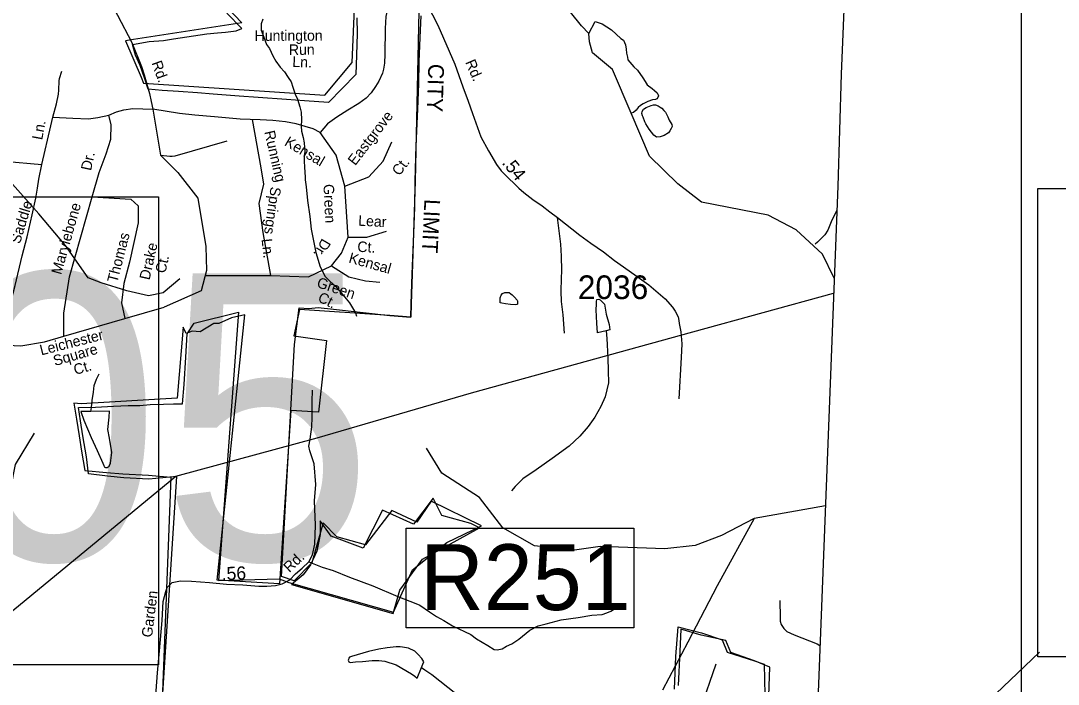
# Model space of a CAD drawing. Extents: x 1551653 to 1702041, y 811336 to 920032.
# Drawn here: x 1687893 to 1694360, y 862956 to 867093 of the extents above; entities that cross this region are included whole.
import ezdxf

# ---------------------------------------------------------------- set-up
doc = ezdxf.new("R2010")
doc.units = 0
for name, color, linetype in [('Old_Level_10', 7, 'Continuous'), ('Old_Level_11', 7, 'Continuous'), ('Old_Level_17', 7, 'Continuous'), ('Old_Level_19', 7, 'Continuous'), ('Old_Level_3', 7, 'Continuous'), ('Old_Level_31', 7, 'Continuous'), ('Old_Level_32', 7, 'Continuous'), ('Old_Level_35', 7, 'Continuous'), ('Old_Level_48', 7, 'Continuous'), ('Old_Level_49', 7, 'Continuous'), ('Old_Level_52', 7, 'Continuous'), ('Old_Level_56', 7, 'Continuous'), ('Old_Level_59', 7, 'Continuous'), ('Old_Level_62', 7, 'Continuous'), ('Old_Level_63', 7, 'Continuous'), ('Old_Level_8', 7, 'Continuous')]:
    doc.layers.add(name, color=color, linetype=linetype)

msp = doc.modelspace()

# ---------------------------------------------------------------- linework, layer by layer
at = {"layer": 'Old_Level_10'}
msp.add_line((1690152.906, 866939.016), (1690152.906, 866939.016), dxfattribs=at)
at = {"layer": 'Old_Level_3'}
msp.add_line((1694242.554, 863156.523), (1691428.219, 860466.324), dxfattribs=at)
for points in [[(1701069.983, 863126.998), (1694233.467, 863126.998), (1694233.467, 866045.599), (1701069.983, 866045.599), (1701069.983, 863126.998)], [(1688751.026, 863076.088), (1685707.311, 863076.088), (1681914.508, 863076.088), (1681914.508, 865994.689), (1688751.026, 865994.689), (1688751.026, 863076.088)]]:
    msp.add_lwpolyline(points, dxfattribs=at)
at = {"layer": 'Old_Level_31'}
msp.add_lwpolyline([(1690295.656, 863928.789), (1691713.936, 863928.789), (1691713.936, 863308.001), (1690295.656, 863308.001), (1690295.656, 863928.789)], dxfattribs=at)
at = {"layer": 'Old_Level_32'}
for points in [[(1690393.021, 867260.566), (1690493.421, 867065.865), (1690597.7, 866820.83), (1690649.169, 866681.459), (1690682.474, 866590.564), (1690709.722, 866514.818), (1690761.192, 866369.387), (1690808.076, 866281.482), (1690859.34, 866196.259), (1690886.589, 866156.872), (1690941.565, 866103.233), (1690961.336, 866083.107), (1690996.747, 866048.551), (1691029.473, 866020.647), (1691085.227, 865976.973), (1691142.194, 865938.152), (1691191.47, 865901.494), (1691237.946, 865865.361), (1691378.544, 865756.176), (1691446.42, 865705.223), (1691526.164, 865651.11), (1691593.27, 865597.72), (1691720.598, 865508.164), (1691808.352, 865446.163), (1691909.717, 865358.07), (1691954.717, 865307.171), (1691972.217, 865280.77), (1691991.518, 865246.37), (1691994.154, 865224.6)], [(1688725.754, 862775.448), (1688744.665, 863027.705), (1688757.793, 863164.326), (1688773.548, 863353.494), (1688781.425, 863471.723), (1688797.179, 863534.779), (1688805.056, 863558.425), (1688836.565, 863589.953), (1688889.079, 863600.462), (1688957.348, 863598.361), (1689070.253, 863590.48), (1689175.282, 863579.97), (1689277.685, 863574.715), (1689377.462, 863566.833), (1689427.351, 863566.833), (1689479.865, 863572.088), (1689521.877, 863582.597), (1689569.139, 863606.243), (1689605.899, 863643.026), (1689647.911, 863679.809), (1689687.648, 863719.428), (1689711.687, 863762.966), (1689726.683, 863829.566), (1689729.799, 863947.823), (1689723.258, 864098.358), (1689731.435, 864201.443)]]:
    msp.add_lwpolyline(points, dxfattribs=at)
at = {"layer": 'Old_Level_35'}
for p, q in [((1688716.493, 866541.222), (1688764.12, 866255.259)), ((1688542.006, 865235.185), (1688787.406, 865305.989)), ((1688161.076, 865125.279), (1688542.006, 865235.185))]:
    msp.add_line(p, q, dxfattribs=at)
for points in [[(1687927.825, 868179.665), (1688153.025, 867775.965), (1688330.623, 867438.466), (1688496.623, 867127.167), (1688585.324, 866956.367), (1688645.054, 866806.759), (1688662.064, 866755.694), (1688679.073, 866697.821), (1688696.083, 866639.948), (1688706.288, 866588.882), (1688716.493, 866541.222)], [(1690321.047, 867404.268), (1690235.044, 867306.239), (1690214.692, 867271.323), (1690197.246, 867230.587), (1690182.708, 867184.032), (1690168.17, 867120.018), (1690165.262, 867044.366), (1690162.354, 866884.332), (1690159.447, 866829.048), (1690153.632, 866791.222), (1690147.817, 866765.035), (1690124.556, 866715.569), (1690104.202, 866683.563), (1690078.034, 866642.828), (1690046.05, 866610.821), (1689999.529, 866575.904), (1689932.654, 866535.168), (1689862.871, 866491.523), (1689804.719, 866450.786), (1689758.197, 866395.503)], [(1688092.185, 866492.252), (1688115.79, 866575.176), (1688127.188, 866634.674), (1688130.288, 866658.975), (1688133.188, 866718.575), (1688134.789, 866733.076), (1688149.189, 866779.073)], [(1688440.943, 866503.774), (1688489.384, 866523.815), (1688534.766, 866537.636), (1688591.985, 866545.534), (1688716.493, 866541.222)], [(1689758.197, 866395.503), (1689714.584, 866418.78), (1689665.154, 866433.328), (1689609.909, 866450.786), (1689543.035, 866462.425), (1689464.529, 866471.155), (1689386.024, 866474.065), (1689260.997, 866479.884), (1689101.078, 866494.432), (1688978.959, 866503.162), (1688883.008, 866514.8), (1688716.493, 866541.222)], [(1688023.735, 866196.045), (1688080.79, 866437.076), (1688092.185, 866492.252)], [(1688092.185, 866492.252), (1688217.098, 866484.324), (1688315.753, 866480.375), (1688372.972, 866490.248), (1688440.943, 866503.774)], [(1688337.36, 865993.976), (1688380.598, 866146.751), (1688426.246, 866263.179), (1688453.869, 866354.006), (1688455.842, 866442.859), (1688440.943, 866503.774)], [(1689335.328, 866476.425), (1689390.14, 866174.749), (1689406.871, 866074.297), (1689377.593, 865952.918), (1689402.688, 865772.942), (1689448.697, 865505.071)], [(1688764.12, 866255.259), (1688822.423, 866248.366), (1688837.122, 866247.769), (1688854.621, 866250.368), (1689178.824, 866344.268)], [(1689043.54, 865505.071), (1689448.697, 865505.071), (1689687.107, 865496.7), (1689829.316, 865563.667), (1689892.055, 865643.191), (1689933.881, 865743.643), (1689912.968, 866061.741), (1689858.594, 866254.274), (1689758.197, 866395.503)], [(1689912.968, 866061.741), (1690063.543, 866120.338), (1690151.377, 866216.604), (1690205.751, 866337.983)], [(1686867.332, 866280.725), (1687370.563, 866248.968), (1687790.424, 866217.267), (1688023.735, 866196.045)], [(1688764.12, 866255.259), (1688871.495, 866145.451), (1688996.974, 865986.402), (1689047.165, 865685.047), (1689051.348, 865534.369), (1689017.887, 865408.804), (1688787.406, 865305.989)], [(1687769.353, 865071.408), (1687784.725, 865137.47), (1687820.024, 865298.87), (1687858.925, 865442.171), (1687900.995, 865627.415), (1687932.73, 865745.374), (1687964.466, 865881.48), (1687987.134, 865985.828), (1687996.2, 866049.345), (1688005.268, 866103.787), (1688023.735, 866196.045)], [(1688161.076, 865125.279), (1688161.428, 865269.474), (1688196.298, 865495.557), (1688337.36, 865993.976)], [(1688337.36, 865993.976), (1688579.121, 865979.291), (1688625.436, 865939.107), (1688624.688, 865832.629), (1688569.709, 865586.691), (1688535.492, 865453.776), (1688521.339, 865334.061), (1688542.006, 865235.185)], [(1691283.019, 865144.671), (1691273.317, 865258.87), (1691263.019, 865341.17), (1691262.317, 865407.171), (1691263.918, 865485.271), (1691264.918, 865535.271), (1691262.717, 865625.271), (1691260.217, 865699.368), (1691237.946, 865865.361)], [(1689933.881, 865743.643), (1690050.995, 865743.643), (1690172.291, 865781.313)], [(1689829.316, 865563.667), (1689938.064, 865496.7), (1690042.629, 865471.586), (1690130.465, 865463.215)], [(1691994.154, 865224.6), (1691996.616, 865204.271), (1692007.617, 865151.971), (1692014.116, 865077.87), (1692010.416, 864993.871), (1691995.216, 864736.07)], [(1687769.353, 865071.408), (1687893.725, 865064.627), (1688040.352, 865090.447), (1688161.076, 865125.279)], [(1689731.435, 864201.443), (1689721.523, 864329.873), (1689695.22, 864410.473), (1689687.822, 864440.571), (1689696.72, 864484.472), (1689708.222, 864560.273), (1689709.42, 864618.271), (1689708.321, 864664.272), (1689709.42, 864718.271), (1689710.821, 864788.271)], [(1687601.633, 863613.786), (1687796.906, 863779.883), (1687821.316, 863910.318), (1687831.079, 864179.005), (1687860.371, 864325.561), (1687977.535, 864520.969)], [(1689687.648, 863719.428), (1689772.622, 863686.472), (1689840.22, 863665.074), (1689941.42, 863623.073), (1690088.421, 863570.075), (1690243.119, 863502.873), (1690356.321, 863458.572), (1690380.12, 863448.073), (1690441.321, 863406.774), (1690484.72, 863377.975), (1690530.32, 863352.975), (1690583.621, 863319.875), (1690698.62, 863265.574), (1690734.119, 863238.773), (1690804.807, 863197.312), (1690844.208, 863172.336), (1690862.595, 863169.707), (1690892.802, 863176.279), (1690921.191, 863193.859), (1690953.491, 863207.159), (1690997.872, 863236.748), (1691067.037, 863293.129), (1691117.638, 863320.13), (1691167.707, 863331.88), (1691262.307, 863357.979), (1691368.241, 863372.147), (1691451.818, 863385.292), (1691516.173, 863390.551), (1691546.38, 863401.067), (1691570.021, 863410.268), (1691606.795, 863433.931)], [(1692625.249, 863478.703), (1692626.556, 863371.472), (1692626.556, 863347.933), (1692633.095, 863328.318), (1692648.787, 863303.472), (1692668.402, 863285.164), (1692712.864, 863264.241), (1692856.711, 863208.01), (1692874.451, 863197.093)], [(1692067.4, 861900.525), (1692080.734, 862053.983), (1692087.401, 862340.882), (1692097.402, 862551.053), (1692107.402, 862656.435), (1692130.737, 862799.885), (1692227.41, 863083.448)]]:
    msp.add_lwpolyline(points, dxfattribs=at)
at = {"layer": 'Old_Level_48'}
for points in [[(1688315.088, 864267.517), (1688303.487, 864372.806), (1688280.669, 864505.06), (1688264.475, 864598.842), (1688252.129, 864681.335), (1688252.116, 864680.538), (1688359.517, 864682.379), (1688470.226, 864688.881), (1688562.339, 864693.645), (1688635.006, 864694.301), (1688699.697, 864700.814), (1688699.697, 864700.814), (1688782.059, 864701.933), (1688845.058, 864703.721), (1688900.783, 864704.971), (1688910.845, 864824.13), (1688921.774, 864995.045), (1688930.661, 865140.537), (1688974.556, 865206.731), (1689249.348, 865275.022), (1689126.241, 863601.504), (1689503.441, 863611.876), (1689564.333, 863590.547), (1690215.873, 863404.683), (1690334.611, 863669.768), (1690547.732, 863840.397), (1690763.897, 863943.994), (1690450.306, 864096.342), (1690362.013, 863965.322), (1690206.739, 864038.45), (1690042.332, 863825.163), (1689862.702, 863873.914), (1689777.453, 863962.276), (1689707.428, 863712.425), (1689597.823, 863599.688), (1689518.664, 863627.11), (1689598.153, 865074.816), (1689627.263, 865302.691), (1689689.349, 865298.14), (1689746.604, 865304.852), (1689843.316, 865295.111), (1690192.5, 865253.727), (1690324.751, 865245.141), (1690327.184, 865327.765), (1690333.51, 865513.184), (1690340.908, 865714.499), (1690349.313, 865927.731), (1690351.259, 866092.583), (1690358.185, 866313.832), (1690367.647, 866542.165), (1690373.496, 866698.917), (1690376.603, 866836.643), (1690383.178, 866988.591), (1690387.847, 867123.076)], [(1689988.041, 867111.495), (1689989.619, 867012.643), (1689985.771, 866878.926), (1689980.521, 866758.008), (1689810.489, 866583.067), (1689661.306, 866593.041), (1689549.249, 866602.516), (1689373.456, 866614.212), (1689254.932, 866623.116), (1689092.866, 866635.131), (1688993.706, 866643.362), (1688876.797, 866652.214), (1688775.163, 866657.342), (1688686.492, 866665.209), (1688666.59, 866730.436), (1688636.508, 866814.343), (1688608.513, 866878.26), (1688588.612, 866943.486), (1688693.063, 866962.161), (1688781.987, 866969.421), (1688845.133, 866979.973), (1689053.112, 867010.182), (1689120.228, 867016.61), (1689169.562, 867022.062), (1689235.897, 867030.11), (1689270.021, 867043.266), (1689177.193, 867140.51)], [(1688772.528, 862802.872), (1688864.859, 864250.516), (1688691.61, 864234.036), (1688536.223, 864242.603), (1688433.261, 864252.531), (1688315.088, 864267.517)], [(1692552.15, 862764.771), (1692561.681, 863063.022), (1692465.749, 863100.594), (1692318.538, 863152.654), (1692287.886, 863227.857), (1692133.053, 863262.601), (1692006.489, 863299.973), (1692001.925, 863160.371), (1691990.16, 862947.09)]]:
    msp.add_lwpolyline(points, dxfattribs=at)
at = {"layer": 'Old_Level_49'}
for points in [[(1690376.617, 867249.916), (1690351.259, 866092.583), (1690333.51, 865513.184), (1690327.184, 865327.765), (1690324.751, 865245.141), (1690192.5, 865253.727), (1689630.252, 865291.251), (1689595.631, 865127.909), (1689798.409, 865098.211), (1689748.951, 864652.732), (1689575.849, 864662.632), (1689506.26, 863581.36)], [(1689181.853, 867173.874), (1689271.405, 867079.27), (1688594.784, 866976.368), (1688546.691, 866968.069), (1688642.877, 866740.688), (1688657.803, 866702.515), (1689788.822, 866627.828), (1689957.831, 866832.511), (1689974.994, 867217.279)], [(1689506.26, 863581.36), (1689116.725, 863604.292), (1689290.629, 865258.172), (1689206.506, 865240.131), (1689128.393, 865205.554), (1689095.345, 865204.05), (1689011.223, 865152.935), (1688961.651, 865157.445), (1688924.096, 865142.411), (1688906.07, 865181.499), (1688867.013, 864739.503), (1688269.209, 864704.818), (1688224.431, 864707.909), (1688239.871, 864607.463), (1688256.856, 864503.925), (1688270.753, 864409.66), (1688292.37, 864289.125)], [(1688292.37, 864289.125), (1688426.589, 864276.753), (1688529.552, 864266.825), (1688689.201, 864259.764), (1688828.17, 864245.856), (1688772.528, 862802.872)], [(1689581.011, 863578.296), (1690213.168, 863395.862), (1690255.333, 863541.378), (1690397.825, 863734.913), (1690552.72, 863821.057), (1690752.248, 863931.042), (1690699.249, 863957.563), (1690516.538, 864008.432), (1690463.411, 864115.446), (1690340.669, 863953.42), (1690147.716, 864040.626), (1690026.227, 863804.741), (1689827.045, 863878.144), (1689758.965, 863974.24), (1689758.968, 863890.09), (1689738.663, 863786.158), (1689698.27, 863701.111), (1689652.671, 863636.832), (1689581.011, 863578.296)], [(1691967.091, 862925.59), (1691975.7, 863129.367), (1691990.047, 863313.053), (1692136.389, 863275.742), (1692265.553, 863231.512), (1692296.206, 863156.309), (1692465.749, 863100.594), (1692526.633, 863080.575), (1692532.372, 862793.565)]]:
    msp.add_lwpolyline(points, dxfattribs=at)
at = {"layer": 'Old_Level_52'}
msp.add_lwpolyline([(1693532.791, 878638.321), (1693519.914, 877349.945), (1693492.014, 876609.648), (1693453.815, 875667.649), (1693430.213, 875135.35), (1693375.315, 874115.254), (1693330.715, 873313.552), (1693283.815, 872475.555), (1693250.613, 871813.457), (1693208.113, 871017.258), (1693160.515, 870131.361), (1693122.415, 869369.262), (1693086.516, 868609.064), (1693046.713, 867715.066), (1693006.516, 866758.966), (1692985.469, 866061.038), (1692761.517, 860283.68), (1692552.714, 854372.091), (1692258.315, 846140.608), (1691699.317, 830912.039), (1691456.683, 824436.459)], dxfattribs=at)
at = {"layer": 'Old_Level_56'}
msp.add_lwpolyline([(1686611.726, 862418.476), (1687061.626, 862773.774), (1688860.422, 864252.471), (1689739.521, 864492.973), (1690702.718, 864772.47), (1692081.518, 865153.47), (1692959.582, 865393.228)], dxfattribs=at)
at = {"layer": 'Old_Level_59'}
for points in [[(1691988.394, 866075.204), (1691812.767, 866247.55), (1691697.425, 866516.681), (1691580.651, 866788.952), (1691455.74, 866892.919), (1691438.647, 866961.354), (1691434.702, 867012.679), (1691387.796, 867060.479), (1691198.841, 867297.417), (1691045.769, 867773.138), (1690946.832, 867916.367), (1690840.82, 868151.561), (1690494.795, 868503.328), (1690337.725, 868604.932)], [(1692963.249, 865487.831), (1692890.828, 865638.033), (1692725.864, 865789.156), (1692550.852, 865881.327), (1692135.826, 865962.015), (1691988.394, 866075.204)]]:
    msp.add_lwpolyline(points, dxfattribs=at)
at = {"layer": 'Old_Level_62'}
msp.add_line((1688446.017, 864658.397), (1688329.034, 864656.756), dxfattribs=at)
for points in [[(1689401.867, 867102.515), (1689391.922, 867073.193), (1689391.614, 867034.643), (1689401.662, 867006.551), (1689415.4, 866966.873), (1689425.345, 866944.522), (1689443.287, 866918.686), (1689463.178, 866874.805), (1689482.863, 866840.766), (1689508.904, 866804.062), (1689536.791, 866774.022), (1689560.68, 866738.24), (1689578.622, 866712.403), (1689588.362, 866677.75), (1689604.253, 866635.611), (1689618.299, 866604.136), (1689632.038, 866555.436), (1689640.035, 866523.243), (1689643.623, 866473.928), (1689641.47, 866435.378), (1689643.521, 866403.39), (1689653.363, 866363.815), (1689659.31, 866331.622), (1689661.155, 866301.274), (1689663.001, 866277.385), (1689658.9, 866251.241), (1689658.797, 866215.152), (1689662.488, 866181.421), (1689664.539, 866146.87), (1689666.384, 866118.983), (1689664.641, 866099.913)], [(1691434.702, 867012.679), (1691474.148, 867087.694), (1691516.223, 867073.217), (1691575.392, 867036.368), (1691634.284, 866980.926), (1691649.024, 866971.882), (1691662.172, 866942.929), (1691666.766, 866914.454), (1691669.538, 866891.414), (1691675.279, 866865.065), (1691677.022, 866849.378), (1691714.957, 866805.189), (1691736.898, 866783.454), (1691770.526, 866736.702), (1691784.572, 866714.249), (1691798.208, 866692.616), (1691828.146, 866670.675), (1691844.037, 866658.065), (1691859.929, 866642.173), (1691863.927, 866633.868), (1691867.823, 866623.923), (1691863.927, 866614.183), (1691857.776, 866606.084), (1691849.676, 866602.188), (1691831.529, 866598.497), (1691801.694, 866588.449), (1691771.551, 866574.198), (1691755.557, 866564.663), (1691741.306, 866551.027), (1691729.311, 866534.931), (1691713.317, 866521.295), (1691697.425, 866516.681)], [(1691788.878, 866450.757), (1691782.829, 866462.445), (1691773.192, 866490.435), (1691769.296, 866500.38), (1691765.195, 866514.426), (1691767.143, 866527.549), (1691775.447, 866540.57), (1691791.441, 866552.463), (1691822.507, 866564.971), (1691835.938, 866567.944), (1691849.676, 866568.559), (1691865.568, 866562.51), (1691879.409, 866554.001), (1691889.456, 866548.054), (1691901.349, 866533.803), (1691911.294, 866522.115), (1691919.189, 866505.608), (1691925.34, 866493.92), (1691935.08, 866473.21), (1691950.767, 866445.836), (1691952.817, 866433.43), (1691946.666, 866419.692), (1691938.669, 866405.851), (1691930.569, 866393.752), (1691904.425, 866377.861), (1691878.383, 866367.711), (1691856.443, 866365.66), (1691838.603, 866378.374), (1691810.716, 866415.898), (1691788.878, 866450.757)], [(1688885.304, 865484.061), (1688781.344, 865396.881), (1688688.622, 865377.195), (1688553.754, 865408.13), (1688393.6, 865458.751), (1688312.117, 865489.686), (1688171.63, 865692.169), (1688005.855, 865889.028), (1687677.115, 866257.435)], [(1689664.641, 866099.913), (1689671.305, 866056.442), (1689680.635, 865971.96), (1689694.784, 865870.972), (1689702.371, 865792.437), (1689731.693, 865646.543), (1689759.273, 865558.165), (1689791.056, 865497.675), (1689820.993, 865467.532), (1689854.622, 865437.287), (1689890.506, 865395.456), (1689942.179, 865334.556), (1689979.909, 865270.58), (1689984.625, 865251.612)], [(1692979.685, 865911.816), (1692944.449, 865838.882), (1692924.559, 865787.618), (1692905.899, 865757.578), (1692886.42, 865739.944), (1692858.532, 865711.749), (1692844.589, 865699.754)], [(1690913.81, 865328.147), (1690891.87, 865331.838), (1690881.925, 865333.786), (1690882.027, 865348.447), (1690881.925, 865364.133), (1690887.974, 865381.973), (1690896.278, 865392.533), (1690910.222, 865397.967), (1690924.063, 865398.48), (1690936.366, 865398.275), (1690947.849, 865390.688), (1690956.154, 865383.921), (1690971.225, 865368.85), (1690988.142, 865349.575), (1690990.192, 865345.474), (1690990.192, 865335.631), (1690989.885, 865325.789), (1690984.143, 865322.61), (1690975.941, 865321.995), (1690945.901, 865323.431), (1690913.81, 865328.147)], [(1691541.175, 865160.057), (1691488.169, 865146.421), (1691484.376, 865206.296), (1691478.942, 865290.982), (1691481.198, 865326.149), (1691481.3, 865342.655), (1691483.453, 865354.856), (1691495.346, 865356.291), (1691505.189, 865351.985), (1691515.031, 865342.758), (1691531.128, 865326.046), (1691542.816, 865262.583), (1691560.45, 865198.196), (1691565.679, 865166.106), (1691541.175, 865160.057)], [(1691541.175, 865160.057), (1691545.892, 865112.279), (1691553.273, 864989.966), (1691554.914, 864910.303), (1691556.554, 864835.562), (1691536.049, 864748.209), (1691507.649, 864686.386), (1691471.253, 864619.847), (1691428.807, 864562.432), (1691378.569, 864502.762), (1691310.287, 864440.939), (1691205.71, 864363.429), (1691105.337, 864291.661), (1691022.906, 864236.707), (1690974.514, 864188.417), (1690952.676, 864161.761)], [(1688329.034, 864656.756), (1688333.648, 864682.08), (1688337.544, 864723.808), (1688345.336, 864776.199), (1688351.385, 864817.927), (1688365.226, 864857.912), (1688381.425, 864891.233)], [(1688329.034, 864656.756), (1688267.416, 864655.526), (1688285.153, 864601.802), (1688332.623, 864493.33), (1688368.404, 864412.949), (1688403.878, 864334.312), (1688409.722, 864320.266), (1688412.388, 864311.961), (1688421.718, 864306.835), (1688431.868, 864306.63), (1688443.659, 864314.627), (1688451.861, 864334.209), (1688460.165, 864400.441), (1688446.837, 864490.151), (1688435.046, 864542.952), (1688443.351, 864620.77), (1688446.017, 864658.397)], [(1692908.499, 864068.728), (1692463.517, 863988.021), (1692260.438, 863883.401), (1692096.183, 863820.628), (1691908.037, 863799.705), (1691504.866, 863814.651), (1691343.598, 863790.738), (1691095.722, 863817.64), (1690898.616, 863931.227), (1690752.28, 864119.543), (1690517.802, 864271.259), (1690422.236, 864426.694)], [(1692463.517, 863988.021), (1692233.445, 863570.113), (1692051.272, 863217.395), (1691893.352, 862918.222)], [(1690389.91, 863059.606), (1690398.42, 863080.828), (1690404.367, 863095.49), (1690392.268, 863117.123), (1690370.943, 863141.319), (1690348.695, 863161.414), (1690309.94, 863180.279), (1690272.621, 863187.558), (1690258.369, 863189.506), (1690232.635, 863188.378), (1690176.656, 863183.047), (1690124.778, 863175.05), (1690059.777, 863159.056), (1689990.264, 863139.166), (1689954.38, 863129.221), (1689942.179, 863123.787), (1689938.181, 863117.225), (1689935.31, 863109.946), (1689934.182, 863105.845), (1689938.283, 863095.08), (1689946.075, 863091.594), (1689980.114, 863095.08), (1690023.995, 863097.438), (1690084.178, 863104.409), (1690124.265, 863104.409), (1690162.2, 863098.771), (1690232.02, 863077.65), (1690327.985, 863021.466), (1690349.823, 863005.472), (1690363.869, 862992.861), (1690389.91, 863059.606)], [(1690389.91, 863059.606), (1690412.056, 863045.252), (1690455.937, 863016.442), (1690605.318, 862897.717), (1690675.138, 862851.17), (1690727.016, 862817.234), (1690782.893, 862780.837), (1690854.763, 862764.638), (1690873.423, 862764.228)]]:
    msp.add_lwpolyline(points, dxfattribs=at)
at = {"layer": 'Old_Level_63'}
msp.add_lwpolyline([(1631612.821, 874749.337), (1694128.892, 874749.337), (1694128.892, 831307.151), (1631612.821, 831307.151), (1631612.821, 874749.337)], dxfattribs=at)

# ---------------------------------------------------------------- texts
at = {"layer": 'Old_Level_10'}
for s, height, rotation, p in [('Huntington', 65.6167, 0.2069972, (1689350.354, 866966.612)), ('Run', 65.6167, 0.4758667, (1689564.167, 866879.176)), ('Ln.', 65.6167, 358.0634528, (1689584.876, 866804.775)), ('Rd.', 65.6167, 289.723475, (1688707.168, 866829.723)), ('Eastgrove', 65.6167, 52.450825, (1689977.53, 866185.577)), ('Ln.', 65.6167, 79.1556083, (1688026.152, 866345.953)), ('Running', 65.6167, 282.7459639, (1689410.709, 866400.134)), ('Kensal', 65.6167, 329.34075, (1689531.529, 866318.983)), ('Dr.', 65.6167, 77.8569972, (1688330.687, 866154.005)), ('Ct.', 65.6167, 52.450825, (1690252.733, 866120.937)), ('Springs', 65.6167, 262.0032, (1689450.857, 866060.552)), ('Green', 65.6167, 272.7011361, (1689779.326, 866072.583)), ('Saddle', 65.6167, 73.0095, (1687887.302, 865697.262)), ('Marylebone', 65.6167, 74.1975028, (1688144.619, 865505.668)), ('Lear', 65.6167, 357.1354583, (1689995.157, 865814.617)), ('Thomas', 65.6167, 75.563725, (1688493.976, 865455.089)), ('Drake', 65.6167, 77.3987194, (1688695.44, 865472.423)), ('Ln.', 65.6167, 276.1123056, (1689393.591, 865730.805)), ('Dr.', 65.6166, 239.3468611, (1689772.701, 865739.527)), ('Ct.', 65.6167, 357.1354583, (1689989.695, 865652.06)), ('Kensal', 65.6167, 344.2618, (1689932.667, 865586.137)), ('Ct.', 65.6167, 77.3987194, (1688793.988, 865514.275)), ('Green', 65.6167, 341.3971, (1689733.071, 865433.524)), ('Ct.', 65.6167, 333.6685556, (1689738.829, 865345.993)), ('Leichester', 65.6167, 14.3169111, (1688020.7, 865005.521)), ('Square', 65.6167, 16.09395, (1688105.965, 864939.41)), ('Ct.', 65.6167, 16.0941083, (1688232.887, 864883.585))]:
    msp.add_text(s, height=height, rotation=rotation, dxfattribs=at).set_placement(p)
at = {"layer": 'Old_Level_11'}
for s, height, rotation, p in [('Rd.', 65.6167, 293.1930167, (1690662.297, 866834.217)), ('Rd.', 65.6167, 43.3069083, (1689567.234, 863648.416)), ('Garden', 65.6166, 82.8260083, (1688710.63, 863244.808))]:
    msp.add_text(s, height=height, rotation=rotation, dxfattribs=at).set_placement(p)
at = {"layer": 'Old_Level_17'}
for s, rotation, p in [('.54', 309.2930167, (1690888.372, 866204.543)), ('.56', 2.1151417, (1689146.569, 863603.681))]:
    msp.add_text(s, height=82.0208, rotation=rotation, dxfattribs=at).set_placement(p)
at = {"layer": 'Old_Level_19'}
for s, rotation, p in [('CITY', 268.0940528, (1690433.874, 866825.074)), ('LIMIT', 267.1857333, (1690409.495, 865982.15))]:
    msp.add_text(s, height=98.425, rotation=rotation, dxfattribs=at).set_placement(p)
at = {"layer": 'Old_Level_3'}
msp.add_text('B-4505', height=1788.0542, dxfattribs=at).set_placement((1682385.534, 863730.119))
at = {"layer": 'Old_Level_31'}
msp.add_text('R251', height=410.1042, dxfattribs=at).set_placement((1690382.832, 863418.231))
at = {"layer": 'Old_Level_8'}
msp.add_text('2036', height=147.6375, dxfattribs=at).set_placement((1691365.212, 865357.131))

doc.saveas('drawing.dxf')
